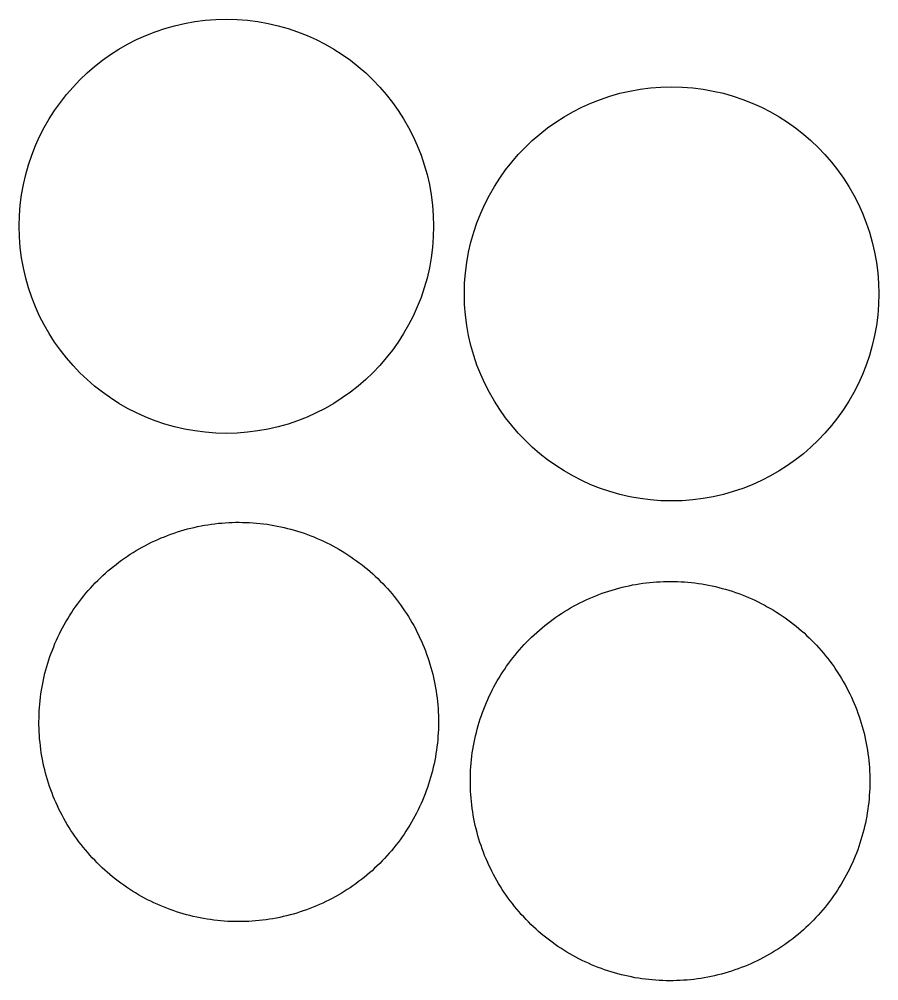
# Model space of a CAD drawing. Extents: x 3567028 to 3605064, y 510945 to 536587.
# Drawn here: x 3593128.1 to 3593221.9, y 527748.1 to 527853.1 of the extents above; entities that cross this region are included whole.
import ezdxf

# ---------------------------------------------------------------- set-up
doc = ezdxf.new("R2010")
doc.units = 0
doc.layers.add('V-DOMW-TANK', color=7, linetype='Continuous')

msp = doc.modelspace()

# ---------------------------------------------------------------- linework, layer by layer
at = {"layer": 'V-DOMW-TANK'}
for points in [[(3593132.15, 527767.55), (3593131.99, 527767.9), (3593131.85, 527768.25), (3593131.71, 527768.61), (3593131.58, 527768.96), (3593131.45, 527769.32), (3593131.33, 527769.68), (3593131.22, 527770.04), (3593131.11, 527770.41), (3593131.01, 527770.78), (3593130.92, 527771.14), (3593130.83, 527771.51), (3593130.75, 527771.89), (3593130.67, 527772.26), (3593130.6, 527772.63), (3593130.54, 527773.01), (3593130.49, 527773.38), (3593130.44, 527773.76), (3593130.4, 527774.14), (3593130.36, 527774.52), (3593130.33, 527774.9), (3593130.31, 527775.28), (3593130.29, 527775.66), (3593130.28, 527776.04), (3593130.28, 527776.42), (3593130.29, 527776.8), (3593130.3, 527777.18), (3593130.31, 527777.56), (3593130.34, 527777.94), (3593130.37, 527778.32), (3593130.41, 527778.69), (3593130.45, 527779.07), (3593130.5, 527779.45), (3593130.56, 527779.83), (3593130.62, 527780.2), (3593130.69, 527780.57), (3593130.77, 527780.95), (3593130.85, 527781.32), (3593130.94, 527781.69), (3593131.04, 527782.06), (3593131.14, 527782.42), (3593131.25, 527782.79), (3593131.36, 527783.15), (3593131.48, 527783.51), (3593131.61, 527783.87), (3593131.75, 527784.22), (3593131.89, 527784.58), (3593132.03, 527784.93), (3593132.19, 527785.28), (3593132.35, 527785.62), (3593132.51, 527785.97), (3593132.68, 527786.31), (3593132.85, 527786.64), (3593133.04, 527786.98), (3593133.23, 527787.31), (3593133.42, 527787.63), (3593133.62, 527787.95), (3593133.82, 527788.28), (3593134.03, 527788.59), (3593134.25, 527788.91), (3593134.47, 527789.22), (3593134.7, 527789.52), (3593134.93, 527789.82), (3593135.17, 527790.12), (3593135.41, 527790.41), (3593135.66, 527790.7), (3593135.91, 527790.99), (3593136.17, 527791.27), (3593136.43, 527791.54), (3593136.7, 527791.81), (3593136.97, 527792.08), (3593137.25, 527792.34), (3593137.53, 527792.6), (3593137.81, 527792.85), (3593138.1, 527793.09), (3593138.4, 527793.33), (3593138.7, 527793.57), (3593139, 527793.8), (3593139.3, 527794.03), (3593139.62, 527794.25), (3593139.93, 527794.46), (3593140.25, 527794.67), (3593140.56, 527794.87), (3593140.89, 527795.07), (3593141.22, 527795.27), (3593141.55, 527795.45), (3593141.89, 527795.63), (3593142.22, 527795.81), (3593142.57, 527795.98), (3593142.91, 527796.14), (3593143.25, 527796.3), (3593143.6, 527796.45), (3593143.96, 527796.59), (3593144.31, 527796.73), (3593144.67, 527796.86), (3593145.03, 527796.99), (3593145.39, 527797.11), (3593145.75, 527797.22), (3593146.12, 527797.33), (3593146.48, 527797.43), (3593146.85, 527797.53)], [(3593146.85, 527797.53), (3593147.22, 527797.61), (3593147.59, 527797.7), (3593147.96, 527797.77), (3593148.34, 527797.84), (3593148.71, 527797.9), (3593149.09, 527797.96), (3593149.47, 527798.01), (3593149.85, 527798.05), (3593150.22, 527798.08), (3593150.6, 527798.11), (3593150.98, 527798.13), (3593151.36, 527798.15), (3593151.74, 527798.16), (3593152.12, 527798.16), (3593152.5, 527798.15), (3593152.88, 527798.15), (3593153.26, 527798.13), (3593153.64, 527798.1), (3593154.02, 527798.07), (3593154.4, 527798.04), (3593154.78, 527797.99), (3593155.16, 527797.94), (3593155.53, 527797.88), (3593155.91, 527797.82), (3593156.28, 527797.75), (3593156.65, 527797.68), (3593157.02, 527797.59), (3593157.39, 527797.5), (3593157.76, 527797.41), (3593158.13, 527797.3), (3593158.49, 527797.19), (3593158.85, 527797.08), (3593159.21, 527796.96), (3593159.57, 527796.83), (3593159.93, 527796.7), (3593160.28, 527796.56), (3593160.63, 527796.41), (3593160.98, 527796.26), (3593161.33, 527796.1), (3593161.67, 527795.93), (3593162.01, 527795.76), (3593162.35, 527795.59), (3593162.68, 527795.41), (3593163.01, 527795.22), (3593163.34, 527795.02), (3593163.66, 527794.82), (3593163.98, 527794.62), (3593164.3, 527794.41), (3593164.61, 527794.19), (3593164.92, 527793.97), (3593165.23, 527793.74), (3593165.53, 527793.51), (3593165.82, 527793.27), (3593166.12, 527793.03), (3593166.41, 527792.78), (3593166.69, 527792.53), (3593166.97, 527792.27), (3593167.25, 527792.01), (3593167.52, 527791.75), (3593167.78, 527791.47)], [(3593167.78, 527791.47), (3593168.04, 527791.2), (3593168.3, 527790.92), (3593168.55, 527790.63), (3593168.8, 527790.34), (3593169.04, 527790.05), (3593169.28, 527789.75), (3593169.51, 527789.44), (3593169.73, 527789.14), (3593169.95, 527788.83), (3593170.17, 527788.51), (3593170.38, 527788.2), (3593170.58, 527787.88), (3593170.78, 527787.55), (3593170.97, 527787.22), (3593171.16, 527786.89), (3593171.34, 527786.56), (3593171.51, 527786.22), (3593171.68, 527785.88), (3593171.84, 527785.53), (3593172, 527785.19), (3593172.15, 527784.84), (3593172.29, 527784.49), (3593172.44, 527784.13), (3593172.57, 527783.78), (3593172.69, 527783.42), (3593172.81, 527783.06), (3593172.93, 527782.69), (3593173.03, 527782.33), (3593173.14, 527781.96), (3593173.23, 527781.59), (3593173.32, 527781.22), (3593173.4, 527780.85), (3593173.48, 527780.48), (3593173.54, 527780.1), (3593173.61, 527779.73), (3593173.66, 527779.35), (3593173.71, 527778.98), (3593173.75, 527778.6), (3593173.79, 527778.22), (3593173.82, 527777.84), (3593173.84, 527777.46), (3593173.85, 527777.08), (3593173.86, 527776.7), (3593173.87, 527776.32), (3593173.86, 527775.94), (3593173.85, 527775.56), (3593173.83, 527775.18), (3593173.81, 527774.8), (3593173.78, 527774.42), (3593173.74, 527774.04), (3593173.7, 527773.66), (3593173.65, 527773.29), (3593173.59, 527772.91), (3593173.53, 527772.54), (3593173.46, 527772.16), (3593173.38, 527771.79), (3593173.3, 527771.42), (3593173.21, 527771.05), (3593173.11, 527770.68), (3593173.01, 527770.32), (3593172.9, 527769.95), (3593172.78, 527769.59), (3593172.66, 527769.23), (3593172.53, 527768.87), (3593172.4, 527768.52), (3593172.26, 527768.16), (3593172.12, 527767.81), (3593171.96, 527767.46), (3593171.8, 527767.11), (3593171.64, 527766.77), (3593171.47, 527766.43), (3593171.29, 527766.09), (3593171.11, 527765.76), (3593170.92, 527765.43), (3593170.73, 527765.1), (3593170.53, 527764.78), (3593170.32, 527764.46), (3593170.11, 527764.14), (3593169.9, 527763.83), (3593169.68, 527763.52), (3593169.45, 527763.21), (3593169.22, 527762.91), (3593168.98, 527762.62), (3593168.74, 527762.32), (3593168.49, 527762.04), (3593168.24, 527761.75), (3593167.98, 527761.47), (3593167.72, 527761.2), (3593167.45, 527760.93), (3593167.18, 527760.66), (3593166.9, 527760.4), (3593166.62, 527760.14), (3593166.33, 527759.89), (3593166.04, 527759.64), (3593165.75, 527759.4), (3593165.45, 527759.17), (3593165.15, 527758.94), (3593164.84, 527758.71), (3593164.53, 527758.49), (3593164.22, 527758.28)], [(3593179.2, 527761.1), (3593179.05, 527761.45), (3593178.9, 527761.8), (3593178.77, 527762.15), (3593178.63, 527762.51), (3593178.51, 527762.87), (3593178.39, 527763.23), (3593178.27, 527763.59), (3593178.17, 527763.96), (3593178.07, 527764.32), (3593177.97, 527764.69), (3593177.88, 527765.06), (3593177.8, 527765.43), (3593177.73, 527765.81), (3593177.66, 527766.18), (3593177.6, 527766.56), (3593177.54, 527766.94), (3593177.49, 527767.31), (3593177.45, 527767.69), (3593177.42, 527768.07), (3593177.39, 527768.45), (3593177.36, 527768.82), (3593177.35, 527769.21), (3593177.34, 527769.58), (3593177.34, 527769.97), (3593177.34, 527770.35), (3593177.35, 527770.72), (3593177.37, 527771.11), (3593177.39, 527771.48), (3593177.42, 527771.86), (3593177.46, 527772.24), (3593177.5, 527772.62), (3593177.55, 527773), (3593177.61, 527773.37), (3593177.68, 527773.75), (3593177.75, 527774.12), (3593177.82, 527774.5), (3593177.9, 527774.86), (3593178, 527775.23), (3593178.09, 527775.6), (3593178.19, 527775.97), (3593178.3, 527776.33), (3593178.42, 527776.7), (3593178.54, 527777.06), (3593178.67, 527777.42), (3593178.8, 527777.77), (3593178.94, 527778.12), (3593179.09, 527778.48), (3593179.24, 527778.82), (3593179.4, 527779.17), (3593179.56, 527779.51), (3593179.73, 527779.85), (3593179.91, 527780.19), (3593180.09, 527780.53), (3593180.28, 527780.85), (3593180.47, 527781.18), (3593180.67, 527781.51), (3593180.88, 527781.83), (3593181.09, 527782.14), (3593181.3, 527782.46), (3593181.53, 527782.77), (3593181.75, 527783.07), (3593181.99, 527783.37), (3593182.22, 527783.67), (3593182.46, 527783.96), (3593182.71, 527784.25), (3593182.96, 527784.54), (3593183.22, 527784.82), (3593183.48, 527785.09), (3593183.75, 527785.36), (3593184.02, 527785.63), (3593184.3, 527785.89), (3593184.58, 527786.15), (3593184.87, 527786.4), (3593185.16, 527786.64), (3593185.45, 527786.88), (3593185.75, 527787.12), (3593186.05, 527787.35), (3593186.36, 527787.58), (3593186.67, 527787.8), (3593186.98, 527788.01), (3593187.3, 527788.22), (3593187.62, 527788.42), (3593187.95, 527788.62), (3593188.27, 527788.81), (3593188.6, 527789), (3593188.94, 527789.18), (3593189.28, 527789.36), (3593189.62, 527789.52), (3593189.96, 527789.69), (3593190.31, 527789.84), (3593190.66, 527789.99), (3593191.01, 527790.14), (3593191.36, 527790.28), (3593191.72, 527790.41), (3593192.08, 527790.54), (3593192.44, 527790.66), (3593192.8, 527790.77), (3593193.17, 527790.88), (3593193.54, 527790.98), (3593193.9, 527791.07)], [(3593193.9, 527791.07), (3593194.27, 527791.16), (3593194.65, 527791.24), (3593195.02, 527791.32), (3593195.39, 527791.39), (3593195.77, 527791.45), (3593196.14, 527791.5), (3593196.52, 527791.55), (3593196.9, 527791.6), (3593197.28, 527791.63), (3593197.66, 527791.66), (3593198.04, 527791.68), (3593198.42, 527791.7), (3593198.8, 527791.71), (3593199.18, 527791.71), (3593199.56, 527791.7), (3593199.94, 527791.7), (3593200.32, 527791.68), (3593200.7, 527791.65), (3593201.08, 527791.62), (3593201.45, 527791.58), (3593201.83, 527791.54), (3593202.21, 527791.49), (3593202.58, 527791.43), (3593202.96, 527791.37), (3593203.33, 527791.3), (3593203.71, 527791.22), (3593204.08, 527791.14), (3593204.45, 527791.05), (3593204.81, 527790.95), (3593205.18, 527790.85), (3593205.54, 527790.74), (3593205.91, 527790.63), (3593206.27, 527790.51), (3593206.63, 527790.38), (3593206.98, 527790.24), (3593207.34, 527790.11), (3593207.69, 527789.96), (3593208.04, 527789.81), (3593208.38, 527789.65), (3593208.73, 527789.48), (3593209.07, 527789.31), (3593209.4, 527789.14), (3593209.73, 527788.95), (3593210.07, 527788.76), (3593210.39, 527788.57), (3593210.72, 527788.37), (3593211.04, 527788.16), (3593211.35, 527787.95), (3593211.67, 527787.74), (3593211.98, 527787.52), (3593212.28, 527787.29), (3593212.58, 527787.06), (3593212.88, 527786.82), (3593213.17, 527786.58), (3593213.46, 527786.33), (3593213.75, 527786.08), (3593214.02, 527785.82), (3593214.3, 527785.56), (3593214.57, 527785.29), (3593214.84, 527785.02)], [(3593214.84, 527785.02), (3593215.1, 527784.74), (3593215.35, 527784.46), (3593215.61, 527784.18), (3593215.85, 527783.89), (3593216.09, 527783.59), (3593216.33, 527783.29), (3593216.56, 527782.99), (3593216.79, 527782.69), (3593217.01, 527782.38), (3593217.22, 527782.06), (3593217.43, 527781.74), (3593217.63, 527781.42), (3593217.83, 527781.1), (3593218.02, 527780.77), (3593218.21, 527780.44), (3593218.39, 527780.1), (3593218.57, 527779.77), (3593218.73, 527779.43), (3593218.9, 527779.08), (3593219.05, 527778.73), (3593219.21, 527778.39), (3593219.35, 527778.04), (3593219.49, 527777.68), (3593219.62, 527777.32), (3593219.75, 527776.97), (3593219.87, 527776.6), (3593219.98, 527776.24), (3593220.09, 527775.88), (3593220.19, 527775.51), (3593220.28, 527775.14), (3593220.37, 527774.77), (3593220.45, 527774.4), (3593220.53, 527774.03), (3593220.6, 527773.65), (3593220.66, 527773.28), (3593220.71, 527772.9), (3593220.76, 527772.52), (3593220.81, 527772.15), (3593220.84, 527771.77), (3593220.87, 527771.39), (3593220.89, 527771.01), (3593220.91, 527770.63), (3593220.92, 527770.25), (3593220.92, 527769.87), (3593220.92, 527769.49), (3593220.9, 527769.11), (3593220.89, 527768.73), (3593220.86, 527768.35), (3593220.83, 527767.97), (3593220.8, 527767.59), (3593220.75, 527767.21), (3593220.7, 527766.84), (3593220.64, 527766.46), (3593220.58, 527766.08), (3593220.51, 527765.71), (3593220.43, 527765.34), (3593220.35, 527764.97), (3593220.26, 527764.6), (3593220.17, 527764.23), (3593220.06, 527763.86), (3593219.95, 527763.5), (3593219.84, 527763.14), (3593219.72, 527762.78), (3593219.59, 527762.42), (3593219.45, 527762.06), (3593219.31, 527761.71), (3593219.17, 527761.36), (3593219.02, 527761.01), (3593218.86, 527760.66), (3593218.69, 527760.32), (3593218.52, 527759.98), (3593218.35, 527759.64), (3593218.16, 527759.31), (3593217.98, 527758.98), (3593217.78, 527758.65), (3593217.58, 527758.33), (3593217.38, 527758.01), (3593217.17, 527757.69), (3593216.95, 527757.38), (3593216.73, 527757.07), (3593216.5, 527756.76), (3593216.27, 527756.46), (3593216.03, 527756.16), (3593215.79, 527755.87), (3593215.54, 527755.58), (3593215.29, 527755.3), (3593215.03, 527755.02), (3593214.77, 527754.74), (3593214.5, 527754.47), (3593214.23, 527754.21), (3593213.95, 527753.95), (3593213.67, 527753.69), (3593213.39, 527753.44), (3593213.1, 527753.19), (3593212.8, 527752.95), (3593212.5, 527752.71), (3593212.2, 527752.48), (3593211.9, 527752.26), (3593211.59, 527752.04), (3593211.27, 527751.82)], [(3593164.22, 527758.28), (3593163.9, 527758.07), (3593163.58, 527757.86), (3593163.25, 527757.66), (3593162.93, 527757.47), (3593162.6, 527757.28), (3593162.26, 527757.1), (3593161.92, 527756.93), (3593161.58, 527756.76), (3593161.24, 527756.6), (3593160.89, 527756.44), (3593160.54, 527756.29), (3593160.19, 527756.15), (3593159.84, 527756.01), (3593159.48, 527755.87), (3593159.12, 527755.75), (3593158.76, 527755.63), (3593158.4, 527755.52), (3593158.04, 527755.41), (3593157.67, 527755.31), (3593157.3, 527755.21), (3593156.93, 527755.13), (3593156.56, 527755.04), (3593156.18, 527754.97), (3593155.81, 527754.9), (3593155.43, 527754.84), (3593155.06, 527754.78), (3593154.68, 527754.73), (3593154.3, 527754.69), (3593153.92, 527754.66), (3593153.55, 527754.63), (3593153.17, 527754.6), (3593152.79, 527754.59), (3593152.41, 527754.58), (3593152.03, 527754.58), (3593151.65, 527754.58), (3593151.26, 527754.59), (3593150.88, 527754.61), (3593150.5, 527754.63), (3593150.12, 527754.66), (3593149.75, 527754.7), (3593149.37, 527754.74), (3593148.99, 527754.8), (3593148.62, 527754.85), (3593148.24, 527754.92), (3593147.87, 527754.99), (3593147.5, 527755.06), (3593147.12, 527755.15), (3593146.75, 527755.24), (3593146.39, 527755.33), (3593146.02, 527755.44), (3593145.66, 527755.54), (3593145.29, 527755.66), (3593144.93, 527755.78), (3593144.58, 527755.91), (3593144.22, 527756.04), (3593143.87, 527756.18), (3593143.51, 527756.33), (3593143.17, 527756.48), (3593142.82, 527756.64), (3593142.47, 527756.8), (3593142.14, 527756.97), (3593141.8, 527757.15), (3593141.47, 527757.33), (3593141.14, 527757.52), (3593140.81, 527757.71), (3593140.48, 527757.91), (3593140.16, 527758.12), (3593139.85, 527758.33), (3593139.54, 527758.55), (3593139.22, 527758.77), (3593138.92, 527758.99), (3593138.62, 527759.23), (3593138.32, 527759.46), (3593138.03, 527759.71), (3593137.74, 527759.96), (3593137.46, 527760.21), (3593137.18, 527760.46), (3593136.9, 527760.73), (3593136.63, 527760.99), (3593136.37, 527761.27), (3593136.1, 527761.54), (3593135.85, 527761.82), (3593135.6, 527762.11), (3593135.35, 527762.4), (3593135.11, 527762.69), (3593134.87, 527762.99), (3593134.64, 527763.29), (3593134.42, 527763.6), (3593134.19, 527763.91), (3593133.98, 527764.22), (3593133.77, 527764.54), (3593133.57, 527764.86), (3593133.37, 527765.19), (3593133.18, 527765.52), (3593132.99, 527765.85), (3593132.81, 527766.18), (3593132.63, 527766.52), (3593132.46, 527766.86), (3593132.3, 527767.2), (3593132.15, 527767.55)], [(3593211.27, 527751.82), (3593210.96, 527751.61), (3593210.64, 527751.41), (3593210.31, 527751.21), (3593209.98, 527751.02), (3593209.65, 527750.83), (3593209.31, 527750.65), (3593208.98, 527750.48), (3593208.64, 527750.31), (3593208.29, 527750.14), (3593207.95, 527749.99), (3593207.6, 527749.84), (3593207.24, 527749.69), (3593206.89, 527749.56), (3593206.54, 527749.42), (3593206.18, 527749.3), (3593205.82, 527749.18), (3593205.45, 527749.06), (3593205.09, 527748.95), (3593204.72, 527748.85), (3593204.35, 527748.76), (3593203.98, 527748.67), (3593203.61, 527748.59), (3593203.24, 527748.52), (3593202.86, 527748.45), (3593202.49, 527748.38), (3593202.11, 527748.33), (3593201.73, 527748.28), (3593201.36, 527748.24), (3593200.98, 527748.2), (3593200.6, 527748.18), (3593200.22, 527748.15), (3593199.84, 527748.14), (3593199.46, 527748.13), (3593199.08, 527748.12), (3593198.7, 527748.13), (3593198.32, 527748.14), (3593197.94, 527748.16), (3593197.56, 527748.18), (3593197.18, 527748.21), (3593196.8, 527748.25), (3593196.43, 527748.29), (3593196.05, 527748.34), (3593195.67, 527748.4), (3593195.3, 527748.46), (3593194.92, 527748.54), (3593194.55, 527748.61), (3593194.18, 527748.7), (3593193.81, 527748.78), (3593193.44, 527748.88), (3593193.07, 527748.98), (3593192.71, 527749.09), (3593192.35, 527749.21), (3593191.99, 527749.33), (3593191.63, 527749.45), (3593191.27, 527749.59), (3593190.92, 527749.73), (3593190.57, 527749.88), (3593190.22, 527750.03), (3593189.88, 527750.19), (3593189.53, 527750.35), (3593189.19, 527750.52), (3593188.85, 527750.7), (3593188.52, 527750.88), (3593188.19, 527751.07), (3593187.86, 527751.26), (3593187.54, 527751.46), (3593187.22, 527751.67), (3593186.9, 527751.88), (3593186.59, 527752.09), (3593186.28, 527752.32), (3593185.97, 527752.54), (3593185.67, 527752.78), (3593185.38, 527753.01), (3593185.08, 527753.25), (3593184.79, 527753.5), (3593184.51, 527753.76), (3593184.23, 527754.01), (3593183.95, 527754.27), (3593183.68, 527754.54), (3593183.42, 527754.81), (3593183.16, 527755.09), (3593182.9, 527755.37), (3593182.65, 527755.66), (3593182.4, 527755.95), (3593182.16, 527756.24), (3593181.93, 527756.54), (3593181.7, 527756.84), (3593181.47, 527757.15), (3593181.25, 527757.46), (3593181.03, 527757.77), (3593180.82, 527758.09), (3593180.62, 527758.41), (3593180.42, 527758.73), (3593180.23, 527759.06), (3593180.04, 527759.39), (3593179.86, 527759.73), (3593179.69, 527760.07), (3593179.52, 527760.41), (3593179.36, 527760.75), (3593179.2, 527761.1)]]:
    msp.add_lwpolyline(points, dxfattribs=at)
for centre in [(3593150.73, 527830.47), (3593199.29, 527823.09)]:
    msp.add_circle(centre, 22.6, dxfattribs=at)

doc.saveas('drawing.dxf')
